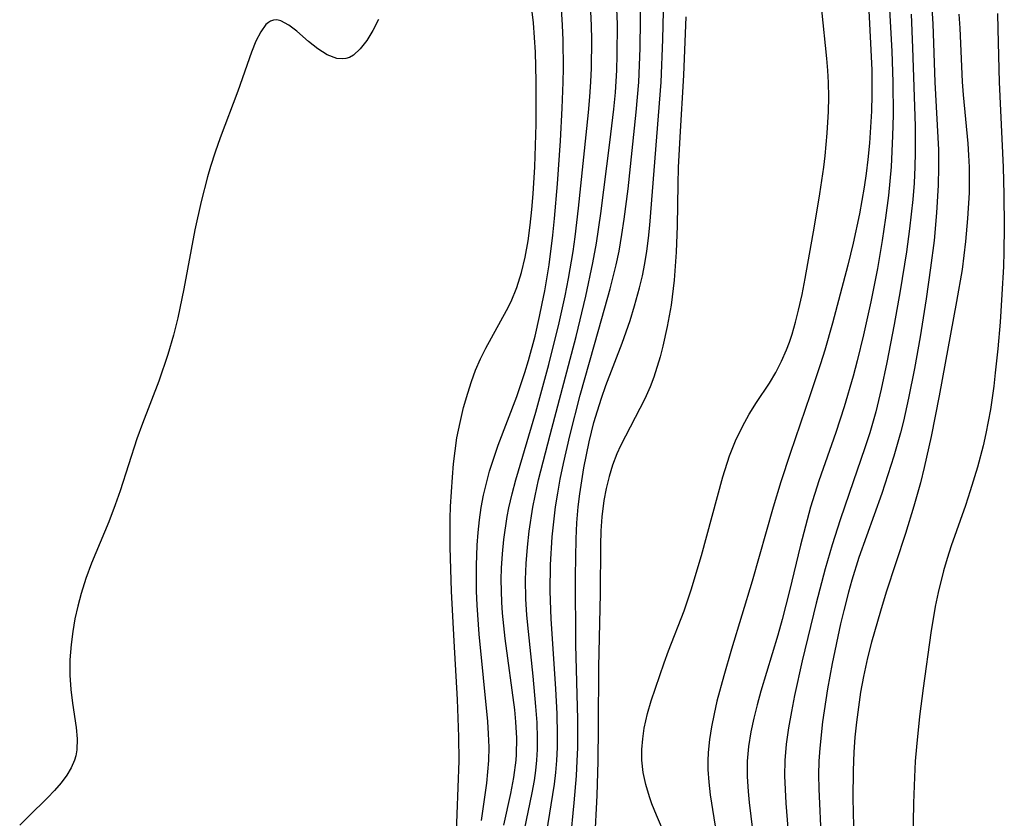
# Model space of a CAD drawing. Header units: metres. Extents: x 1073367 to 1082519, y 1569854 to 1574957.
# Tile 846 of 1056: x 1079619 to 1079735, y 1572457 to 1572551. Entities that reach past the tile are written whole.
import ezdxf

# ---------------------------------------------------------------- set-up
doc = ezdxf.new("R2010")
doc.units = ezdxf.units.M
doc.layers.add('CGG_CurvaNivelLidar_v1', color=253, linetype='Continuous', lineweight=30)

msp = doc.modelspace()

# ---------------------------------------------------------------- linework, layer by layer
at = {"layer": 'CGG_CurvaNivelLidar_v1'}
for p, q in [((1079721.4756, 1572559.1815, 72), (1079722.1184, 1572547.1349, 72)), ((1079679.9144, 1572550.5081, 74), (1079679.5842, 1572553.454, 74)), ((1079683.3424, 1572550.218, 73.5), (1079683.1423, 1572553.5036, 73.5)), ((1079692.5048, 1572550.829, 72), (1079692.4638, 1572553.5021, 72)), ((1079719.3431, 1572553.5163, 71.5), (1079719.7055, 1572546.5156, 71.5)), ((1079726.7649, 1572553.4756, 73), (1079726.9376, 1572550.3784, 73)), ((1079689.8011, 1572550.3226, 72.5), (1079689.7519, 1572552.1265, 72.5)), ((1079686.7399, 1572550.1702, 73), (1079686.6681, 1572551.8477, 73)), ((1079695.1507, 1572548.5441, 71.5), (1079695.2112, 1572551.852, 71.5)), ((1079697.8789, 1572551.1815, 71), (1079697.5956, 1572544.3166, 71)), ((1079714.4789, 1572546.2773, 71), (1079713.8681, 1572552.0136, 71)), ((1079724.3999, 1572551.5057, 72.5), (1079724.5648, 1572547.5655, 72.5)), ((1079730.0176, 1572551.4977, 73.5), (1079730.1216, 1572549.8547, 73.5)), ((1079734.5585, 1572551.6083, 74), (1079734.6291, 1572549.747, 74)), ((1079648.4058, 1572550.2847, 74), (1079647.7845, 1572549.4468, 74)), ((1079648.7144, 1572550.5516, 74), (1079648.4058, 1572550.2847, 74)), ((1079648.9365, 1572550.6865, 74), (1079648.7144, 1572550.5516, 74)), ((1079649.2758, 1572550.8078, 74), (1079648.9365, 1572550.6865, 74)), ((1079649.6895, 1572550.8332, 74), (1079649.2758, 1572550.8078, 74)), ((1079650.1742, 1572550.7237, 74), (1079649.6895, 1572550.8332, 74)), ((1079651.081, 1572550.2364, 74), (1079650.1742, 1572550.7237, 74)), ((1079652.029, 1572549.4968, 74), (1079651.081, 1572550.2364, 74)), ((1079661.6668, 1572550.8954, 74), (1079660.9842, 1572549.597, 74)), ((1079680.1448, 1572547.0498, 74), (1079679.9144, 1572550.5081, 74)), ((1079683.4058, 1572548.4542, 73.5), (1079683.3424, 1572550.218, 73.5)), ((1079686.7758, 1572548.4917, 73), (1079686.7399, 1572550.1702, 73)), ((1079689.7905, 1572546.7138, 72.5), (1079689.8011, 1572550.3226, 72.5)), ((1079692.4738, 1572547.5269, 72), (1079692.5048, 1572550.829, 72)), ((1079726.9376, 1572550.3784, 73), (1079727.1772, 1572543.5112, 73)), ((1079730.1216, 1572549.8547, 73.5), (1079730.4169, 1572543.5278, 73.5)), ((1079647.7845, 1572549.4468, 74), (1079647.2238, 1572548.3408, 74)), ((1079653.4021, 1572548.302, 74), (1079652.029, 1572549.4968, 74)), ((1079660.9842, 1572549.597, 74), (1079660.2716, 1572548.4267, 74)), ((1079734.6291, 1572549.747, 74), (1079734.753, 1572543.5181, 74)), ((1079647.2238, 1572548.3408, 74), (1079646.6974, 1572547.0388, 74)), ((1079654.503, 1572547.4337, 74), (1079653.4021, 1572548.302, 74)), ((1079660.2716, 1572548.4267, 74), (1079659.5178, 1572547.439, 74)), ((1079683.4465, 1572545.1596, 73.5), (1079683.4058, 1572548.4542, 73.5)), ((1079686.7467, 1572545.1347, 73), (1079686.7758, 1572548.4917, 73)), ((1079692.3058, 1572543.5167, 72), (1079692.4738, 1572547.5269, 72)), ((1079694.9402, 1572543.5086, 71.5), (1079695.1507, 1572548.5441, 71.5)), ((1079724.5648, 1572547.5655, 72.5), (1079724.8621, 1572538.3024, 72.5)), ((1079646.6974, 1572547.0388, 74), (1079645.0773, 1572542.454, 74)), ((1079655.6321, 1572546.7269, 74), (1079654.503, 1572547.4337, 74)), ((1079656.7573, 1572546.3028, 74), (1079655.6321, 1572546.7269, 74)), ((1079658.2265, 1572546.4267, 74), (1079657.8311, 1572546.2941, 74)), ((1079658.7083, 1572546.7005, 74), (1079658.2265, 1572546.4267, 74)), ((1079659.5178, 1572547.439, 74), (1079658.7083, 1572546.7005, 74)), ((1079680.2458, 1572543.6028, 74), (1079680.1448, 1572547.0498, 74)), ((1079689.7292, 1572544.9106, 72.5), (1079689.7905, 1572546.7138, 72.5)), ((1079719.7055, 1572546.5156, 71.5), (1079719.7583, 1572544.8974, 71.5)), ((1079722.1184, 1572547.1349, 72), (1079722.2367, 1572543.4957, 72)), ((1079657.4359, 1572546.2412, 74), (1079656.7573, 1572546.3028, 74)), ((1079657.8311, 1572546.2941, 74), (1079657.4359, 1572546.2412, 74)), ((1079683.4256, 1572543.5124, 73.5), (1079683.4465, 1572545.1596, 73.5)), ((1079714.5999, 1572544.8664, 71), (1079714.4789, 1572546.2773, 71)), ((1079686.6824, 1572543.5236, 73), (1079686.7467, 1572545.1347, 73)), ((1079689.5629, 1572542.2979, 72.5), (1079689.7292, 1572544.9106, 72.5)), ((1079697.5956, 1572544.3166, 71), (1079697.143, 1572537.0313, 71)), ((1079714.6816, 1572543.4538, 71), (1079714.5999, 1572544.8664, 71)), ((1079719.7583, 1572544.8974, 71.5), (1079719.7739, 1572542.0076, 71.5)), ((1079680.2206, 1572538.5414, 74), (1079680.2458, 1572543.6028, 74)), ((1079683.311, 1572540.4225, 73.5), (1079683.4256, 1572543.5124, 73.5)), ((1079686.5699, 1572541.7761, 73), (1079686.6824, 1572543.5236, 73)), ((1079692.02, 1572539.9768, 72), (1079692.3058, 1572543.5167, 72)), ((1079693.6388, 1572526.6419, 71.5), (1079694.9402, 1572543.5086, 71.5)), ((1079714.7125, 1572541.7469, 71), (1079714.6816, 1572543.4538, 71)), ((1079722.2367, 1572543.4957, 72), (1079722.2624, 1572539.6377, 72)), ((1079727.1772, 1572543.5112, 73), (1079727.6038, 1572535.5245, 73)), ((1079730.4169, 1572543.5278, 73.5), (1079730.5327, 1572542.0236, 73.5)), ((1079734.753, 1572543.5181, 74), (1079735.2354, 1572533.4908, 74)), ((1079645.0773, 1572542.454, 74), (1079643.0198, 1572536.933, 74)), ((1079686.4089, 1572539.92, 73), (1079686.5699, 1572541.7761, 73)), ((1079689.38, 1572540.3254, 72.5), (1079689.5629, 1572542.2979, 72.5)), ((1079714.674, 1572540.0384, 71), (1079714.7125, 1572541.7469, 71)), ((1079719.7739, 1572542.0076, 71.5), (1079719.7203, 1572540.1007, 71.5)), ((1079730.5327, 1572542.0236, 73.5), (1079731.0741, 1572536.2838, 73.5)), ((1079683.0896, 1572536.568, 73.5), (1079683.311, 1572540.4225, 73.5)), ((1079685.2294, 1572528.6594, 73), (1079686.4089, 1572539.92, 73)), ((1079688.9268, 1572536.3858, 72.5), (1079689.38, 1572540.3254, 72.5)), ((1079691.0575, 1572530.9478, 72), (1079692.02, 1572539.9768, 72)), ((1079714.5115, 1572537.4812, 71), (1079714.674, 1572540.0384, 71)), ((1079719.7203, 1572540.1007, 71.5), (1079719.6207, 1572538.196, 71.5)), ((1079722.2624, 1572539.6377, 72), (1079722.2112, 1572537.1633, 72)), ((1079680.0586, 1572533.5377, 74), (1079680.2206, 1572538.5414, 74)), ((1079719.6207, 1572538.196, 71.5), (1079719.4796, 1572536.2942, 71.5)), ((1079724.8621, 1572538.3024, 72.5), (1079724.8887, 1572535.2177, 72.5)), ((1079714.2612, 1572534.8273, 71), (1079714.5115, 1572537.4812, 71)), ((1079722.2112, 1572537.1633, 72), (1079722.0408, 1572533.513, 72)), ((1079643.0198, 1572536.933, 74), (1079642.4238, 1572535.2585, 74)), ((1079682.7337, 1572531.5017, 73.5), (1079683.0896, 1572536.568, 73.5)), ((1079687.8574, 1572528.0394, 72.5), (1079688.9268, 1572536.3858, 72.5)), ((1079697.143, 1572537.0313, 71), (1079696.9616, 1572533.4624, 71)), ((1079719.4796, 1572536.2942, 71.5), (1079719.2981, 1572534.3965, 71.5)), ((1079731.0741, 1572536.2838, 73.5), (1079731.1683, 1572534.8812, 73.5)), ((1079642.4238, 1572535.2585, 74), (1079641.8742, 1572533.5645, 74)), ((1079714.1048, 1572533.5014, 71), (1079714.2612, 1572534.8273, 71)), ((1079724.8887, 1572535.2177, 72.5), (1079724.8482, 1572533.5058, 72.5)), ((1079727.6038, 1572535.5245, 73), (1079727.6395, 1572533.4898, 73)), ((1079731.1683, 1572534.8812, 73.5), (1079731.2279, 1572533.4767, 73.5)), ((1079641.8742, 1572533.5645, 74), (1079641.5178, 1572532.3277, 74)), ((1079719.2981, 1572534.3965, 71.5), (1079719.1002, 1572532.7285, 71.5)), ((1079679.8738, 1572530.3385, 74), (1079680.0586, 1572533.5377, 74)), ((1079696.9616, 1572533.4624, 71), (1079696.9062, 1572531.4989, 71)), ((1079713.6448, 1572530.3401, 71), (1079714.1048, 1572533.5014, 71)), ((1079719.1002, 1572532.7285, 71.5), (1079718.8727, 1572531.1454, 71.5)), ((1079722.0408, 1572533.513, 72), (1079721.7307, 1572530.1556, 72)), ((1079724.8482, 1572533.5058, 72.5), (1079724.7467, 1572531.5908, 72.5)), ((1079727.6395, 1572533.4898, 73), (1079727.5965, 1572531.3693, 73)), ((1079731.2279, 1572533.4767, 73.5), (1079731.247, 1572531.9592, 73.5)), ((1079735.2354, 1572533.4908, 74), (1079735.329, 1572530.2616, 74)), ((1079641.5178, 1572532.3277, 74), (1079640.7732, 1572529.424, 74)), ((1079682.4014, 1572527.4282, 73.5), (1079682.7337, 1572531.5017, 73.5)), ((1079696.9062, 1572531.4989, 71), (1079696.8468, 1572526.5547, 71)), ((1079724.7467, 1572531.5908, 72.5), (1079724.5958, 1572529.6779, 72.5)), ((1079727.5965, 1572531.3693, 73), (1079727.4025, 1572528.1076, 73)), ((1079731.247, 1572531.9592, 73.5), (1079731.2203, 1572530.4411, 73.5)), ((1079679.7288, 1572528.4773, 74), (1079679.8738, 1572530.3385, 74)), ((1079690.6037, 1572527.3408, 72), (1079691.0575, 1572530.9478, 72)), ((1079713.0077, 1572526.5255, 71), (1079713.6448, 1572530.3401, 71)), ((1079718.8727, 1572531.1454, 71.5), (1079718.3116, 1572527.9953, 71.5)), ((1079721.7307, 1572530.1556, 72), (1079721.3925, 1572527.5046, 72)), ((1079731.2203, 1572530.4411, 73.5), (1079731.0476, 1572527.4184, 73.5)), ((1079735.329, 1572530.2616, 74), (1079735.3723, 1572526.4571, 74)), ((1079640.7732, 1572529.424, 74), (1079640.0203, 1572526.0901, 74)), ((1079724.5958, 1572529.6779, 72.5), (1079724.2222, 1572526.1978, 72.5)), ((1079679.5421, 1572526.6336, 74), (1079679.7288, 1572528.4773, 74)), ((1079684.8157, 1572525.2588, 73), (1079685.2294, 1572528.6594, 73)), ((1079687.3367, 1572524.5318, 72.5), (1079687.8574, 1572528.0394, 72.5)), ((1079718.3116, 1572527.9953, 71.5), (1079717.5508, 1572524.5408, 71.5)), ((1079727.4025, 1572528.1076, 73), (1079727.0925, 1572524.8486, 73)), ((1079679.2974, 1572524.8136, 74), (1079679.5421, 1572526.6336, 74)), ((1079682.2062, 1572525.4746, 73.5), (1079682.4014, 1572527.4282, 73.5)), ((1079690.3359, 1572525.5464, 72), (1079690.6037, 1572527.3408, 72)), ((1079693.4757, 1572525.1035, 71.5), (1079693.6388, 1572526.6419, 71.5)), ((1079721.3925, 1572527.5046, 72), (1079720.9928, 1572524.844, 72)), ((1079731.0476, 1572527.4184, 73.5), (1079730.7996, 1572524.7152, 73.5)), ((1079640.0203, 1572526.0901, 74), (1079638.7151, 1572519.1353, 74)), ((1079681.7529, 1572521.9921, 73.5), (1079682.2062, 1572525.4746, 73.5)), ((1079689.9972, 1572523.5969, 72), (1079690.3359, 1572525.5464, 72)), ((1079696.8468, 1572526.5547, 71), (1079696.7391, 1572523.486, 71)), ((1079711.9003, 1572520.3511, 71), (1079713.0077, 1572526.5255, 71)), ((1079724.2222, 1572526.1978, 72.5), (1079723.858, 1572523.5041, 72.5)), ((1079735.3723, 1572526.4571, 74), (1079735.3214, 1572523.4969, 74)), ((1079678.9397, 1572522.8626, 74), (1079679.2974, 1572524.8136, 74)), ((1079684.571, 1572523.5383, 73), (1079684.8157, 1572525.2588, 73)), ((1079686.9212, 1572522.1976, 72.5), (1079687.3367, 1572524.5318, 72.5)), ((1079693.2721, 1572523.5726, 71.5), (1079693.4757, 1572525.1035, 71.5)), ((1079717.5508, 1572524.5408, 71.5), (1079716.9281, 1572521.953, 71.5)), ((1079720.9928, 1572524.844, 72), (1079720.4218, 1572521.5509, 72)), ((1079727.0925, 1572524.8486, 73), (1079726.6945, 1572521.629, 73)), ((1079730.7996, 1572524.7152, 73.5), (1079730.3924, 1572521.4424, 73.5)), ((1079684.0307, 1572520.3797, 73), (1079684.571, 1572523.5383, 73)), ((1079689.6574, 1572521.9707, 72), (1079689.9972, 1572523.5969, 72)), ((1079693.0302, 1572522.1203, 71.5), (1079693.2721, 1572523.5726, 71.5)), ((1079696.7391, 1572523.486, 71), (1079696.4781, 1572520.1748, 71)), ((1079723.858, 1572523.5041, 72.5), (1079723.1196, 1572518.9169, 72.5)), ((1079735.3214, 1572523.4969, 74), (1079735.2579, 1572521.776, 74)), ((1079678.5004, 1572521.0596, 74), (1079678.9397, 1572522.8626, 74)), ((1079681.2409, 1572518.9275, 73.5), (1079681.7529, 1572521.9921, 73.5)), ((1079686.0913, 1572518.2996, 72.5), (1079686.9212, 1572522.1976, 72.5)), ((1079688.9532, 1572519.1645, 72), (1079689.6574, 1572521.9707, 72)), ((1079692.7417, 1572520.678, 71.5), (1079693.0302, 1572522.1203, 71.5)), ((1079677.951, 1572519.315, 74), (1079678.5004, 1572521.0596, 74)), ((1079716.9281, 1572521.953, 71.5), (1079715.127, 1572515.0843, 71.5)), ((1079720.4218, 1572521.5509, 72), (1079719.6357, 1572517.6322, 72)), ((1079726.6945, 1572521.629, 73), (1079726.1713, 1572517.9726, 73)), ((1079730.3924, 1572521.4424, 73.5), (1079729.7596, 1572517.6347, 73.5)), ((1079735.2579, 1572521.776, 74), (1079735.0949, 1572518.4863, 74)), ((1079683.6292, 1572518.3313, 73), (1079684.0307, 1572520.3797, 73)), ((1079692.4069, 1572519.2469, 71.5), (1079692.7417, 1572520.678, 71.5)), ((1079696.4781, 1572520.1748, 71), (1079696.1232, 1572517.2317, 71)), ((1079711.5448, 1572518.4808, 71), (1079711.9003, 1572520.3511, 71)), ((1079638.7151, 1572519.1353, 74), (1079638.0079, 1572515.7234, 74)), ((1079677.2696, 1572517.6465, 74), (1079677.951, 1572519.315, 74)), ((1079680.9519, 1572517.3983, 73.5), (1079681.2409, 1572518.9275, 73.5)), ((1079687.6263, 1572514.3773, 72), (1079688.9532, 1572519.1645, 72)), ((1079691.8256, 1572517.132, 71.5), (1079692.4069, 1572519.2469, 71.5)), ((1079711.1502, 1572516.6321, 71), (1079711.5448, 1572518.4808, 71)), ((1079723.1196, 1572518.9169, 72.5), (1079722.3981, 1572514.9329, 72.5)), ((1079735.0949, 1572518.4863, 74), (1079734.8707, 1572515.2021, 74)), ((1079676.7449, 1572516.6004, 74), (1079677.2696, 1572517.6465, 74)), ((1079680.638, 1572515.8753, 73.5), (1079680.9519, 1572517.3983, 73.5)), ((1079682.9402, 1572515.1279, 73), (1079683.6292, 1572518.3313, 73)), ((1079684.9442, 1572513.5288, 72.5), (1079686.0913, 1572518.2996, 72.5)), ((1079719.6357, 1572517.6322, 72), (1079718.7695, 1572513.7302, 72)), ((1079726.1713, 1572517.9726, 73), (1079725.4464, 1572513.4877, 73)), ((1079729.7596, 1572517.6347, 73.5), (1079727.6936, 1572506.5384, 73.5)), ((1079674.3222, 1572512.1567, 74), (1079676.7449, 1572516.6004, 74)), ((1079691.2895, 1572515.3979, 71.5), (1079691.8256, 1572517.132, 71.5)), ((1079696.1232, 1572517.2317, 71), (1079695.6815, 1572514.6953, 71)), ((1079710.7913, 1572515.2056, 71), (1079711.1502, 1572516.6321, 71)), ((1079638.0079, 1572515.7234, 74), (1079637.5172, 1572513.7048, 74)), ((1079680.1056, 1572513.5797, 73.5), (1079680.638, 1572515.8753, 73.5)), ((1079681.7356, 1572510.2237, 73), (1079682.9402, 1572515.1279, 73)), ((1079690.3637, 1572512.7258, 71.5), (1079691.2895, 1572515.3979, 71.5)), ((1079710.3753, 1572513.8047, 71), (1079710.7913, 1572515.2056, 71)), ((1079715.127, 1572515.0843, 71.5), (1079714.2311, 1572511.9214, 71.5)), ((1079734.8707, 1572515.2021, 74), (1079734.5943, 1572512.0683, 74)), ((1079685.4228, 1572506.6255, 72), (1079687.6263, 1572514.3773, 72)), ((1079695.6815, 1572514.6953, 71), (1079695.1484, 1572512.37, 71)), ((1079722.3981, 1572514.9329, 72.5), (1079721.5355, 1572510.479, 72.5)), ((1079637.5172, 1572513.7048, 74), (1079636.8516, 1572511.4202, 74)), ((1079679.3255, 1572510.6948, 73.5), (1079680.1056, 1572513.5797, 73.5)), ((1079681.8654, 1572501.9544, 72.5), (1079684.9442, 1572513.5288, 72.5)), ((1079688.421, 1572507.7357, 71.5), (1079690.3637, 1572512.7258, 71.5)), ((1079709.7063, 1572511.9652, 71), (1079710.0568, 1572512.8769, 71)), ((1079710.0568, 1572512.8769, 71), (1079710.3753, 1572513.8047, 71)), ((1079718.7695, 1572513.7302, 72), (1079718.0265, 1572510.6474, 72)), ((1079725.4464, 1572513.4877, 73), (1079724.783, 1572509.7425, 73)), ((1079673.6784, 1572510.8785, 74), (1079674.3222, 1572512.1567, 74)), ((1079695.1484, 1572512.37, 71), (1079694.8196, 1572511.1328, 71)), ((1079709.1106, 1572510.6116, 71), (1079709.7063, 1572511.9652, 71)), ((1079714.2311, 1572511.9214, 71.5), (1079713.732, 1572510.2963, 71.5)), ((1079734.5943, 1572512.0683, 74), (1079734.3059, 1572509.2346, 74)), ((1079636.8516, 1572511.4202, 74), (1079635.7741, 1572508.2687, 74)), ((1079673.0973, 1572509.5702, 74), (1079673.6784, 1572510.8785, 74)), ((1079678.8949, 1572509.2715, 73.5), (1079679.3255, 1572510.6948, 73.5)), ((1079694.8196, 1572511.1328, 71), (1079694.0892, 1572508.7352, 71)), ((1079708.4447, 1572509.3029, 71), (1079709.1106, 1572510.6116, 71)), ((1079718.0265, 1572510.6474, 72), (1079717.5579, 1572508.8415, 72)), ((1079721.5355, 1572510.479, 72.5), (1079720.8566, 1572507.304, 72.5)), ((1079672.6008, 1572508.2258, 74), (1079673.0973, 1572509.5702, 74)), ((1079677.9407, 1572506.4655, 73.5), (1079678.8949, 1572509.2715, 73.5)), ((1079680.206, 1572504.6054, 73), (1079681.7356, 1572510.2237, 73)), ((1079707.712, 1572508.0441, 71), (1079708.4447, 1572509.3029, 71)), ((1079713.732, 1572510.2963, 71.5), (1079712.5217, 1572506.6434, 71.5)), ((1079724.783, 1572509.7425, 73), (1079724.0971, 1572506.2484, 73)), ((1079734.3059, 1572509.2346, 74), (1079734.1258, 1572507.6731, 74)), ((1079635.7741, 1572508.2687, 74), (1079633.858, 1572503.2828, 74)), ((1079672.1664, 1572506.849, 74), (1079672.6008, 1572508.2258, 74)), ((1079694.0892, 1572508.7352, 71), (1079693.6654, 1572507.5826, 71)), ((1079706.1916, 1572505.7407, 71), (1079707.712, 1572508.0441, 71)), ((1079717.5579, 1572508.8415, 72), (1079716.5287, 1572505.2576, 72)), ((1079687.9112, 1572506.2581, 71.5), (1079688.421, 1572507.7357, 71.5)), ((1079693.6654, 1572507.5826, 71), (1079693.0476, 1572506.1857, 71)), ((1079720.8566, 1572507.304, 72.5), (1079720.2208, 1572504.6648, 72.5)), ((1079734.1258, 1572507.6731, 74), (1079733.7299, 1572504.9244, 74)), ((1079671.6883, 1572505.1419, 74), (1079672.1664, 1572506.849, 74)), ((1079675.7747, 1572500.7134, 73.5), (1079677.9407, 1572506.4655, 73.5)), ((1079684.1866, 1572501.838, 72), (1079685.4228, 1572506.6255, 72)), ((1079687.4406, 1572504.764, 71.5), (1079687.9112, 1572506.2581, 71.5)), ((1079693.0476, 1572506.1857, 71), (1079690.1794, 1572500.6443, 71)), ((1079705.3228, 1572504.3571, 71), (1079706.1916, 1572505.7407, 71)), ((1079712.5217, 1572506.6434, 71.5), (1079710.1453, 1572499.7469, 71.5)), ((1079724.0971, 1572506.2484, 73), (1079723.4931, 1572503.5668, 73)), ((1079727.6936, 1572506.5384, 73.5), (1079726.7411, 1572501.7301, 73.5)), ((1079671.266, 1572503.406, 74), (1079671.6883, 1572505.1419, 74)), ((1079677.844, 1572496.6522, 73), (1079680.206, 1572504.6054, 73)), ((1079687.044, 1572503.3746, 71.5), (1079687.4406, 1572504.764, 71.5)), ((1079716.5287, 1572505.2576, 72), (1079715.5268, 1572502.2182, 72)), ((1079720.2208, 1572504.6648, 72.5), (1079719.5308, 1572502.1895, 72.5)), ((1079733.7299, 1572504.9244, 74), (1079733.2002, 1572502.0959, 74)), ((1079670.9025, 1572501.5796, 74), (1079671.266, 1572503.406, 74)), ((1079704.5176, 1572502.9211, 71), (1079705.3228, 1572504.3571, 71)), ((1079723.4931, 1572503.5668, 73), (1079723.1429, 1572502.1787, 73)), ((1079633.858, 1572503.2828, 74), (1079633.2026, 1572501.4495, 74)), ((1079686.4848, 1572501.1293, 71.5), (1079687.044, 1572503.3746, 71.5)), ((1079703.7113, 1572501.2345, 71), (1079704.5176, 1572502.9211, 71)), ((1079633.2026, 1572501.4495, 74), (1079631.2392, 1572495.3503, 74)), ((1079670.6745, 1572500.0557, 74), (1079670.9025, 1572501.5796, 74)), ((1079680.5258, 1572496.6364, 72.5), (1079681.8654, 1572501.9544, 72.5)), ((1079683.4466, 1572498.5683, 72), (1079684.1866, 1572501.838, 72)), ((1079685.8603, 1572498.0392, 71.5), (1079686.4848, 1572501.1293, 71.5)), ((1079703.0177, 1572499.485, 71), (1079703.7113, 1572501.2345, 71)), ((1079715.5268, 1572502.2182, 72), (1079713.5452, 1572496.5094, 72)), ((1079719.5308, 1572502.1895, 72.5), (1079718.9626, 1572500.397, 72.5)), ((1079723.1429, 1572502.1787, 73), (1079722.3651, 1572499.4239, 73)), ((1079726.7411, 1572501.7301, 73.5), (1079725.9323, 1572498.0849, 73.5)), ((1079733.2002, 1572502.0959, 74), (1079732.8744, 1572500.6428, 74)), ((1079670.5007, 1572498.5172, 74), (1079670.6745, 1572500.0557, 74)), ((1079675.2387, 1572499.1847, 73.5), (1079675.7747, 1572500.7134, 73.5)), ((1079690.1794, 1572500.6443, 71), (1079689.7362, 1572499.6827, 71)), ((1079718.9626, 1572500.397, 72.5), (1079717.0833, 1572495.038, 72.5)), ((1079732.8744, 1572500.6428, 74), (1079732.2158, 1572498.1355, 74)), ((1079674.7482, 1572497.6433, 73.5), (1079675.2387, 1572499.1847, 73.5)), ((1079689.7362, 1572499.6827, 71), (1079689.2323, 1572498.3709, 71)), ((1079702.2244, 1572496.9909, 71), (1079703.0177, 1572499.485, 71)), ((1079710.1453, 1572499.7469, 71.5), (1079709.0645, 1572496.388, 71.5)), ((1079722.3651, 1572499.4239, 73), (1079720.9283, 1572495.0391, 73)), ((1079670.3663, 1572496.9678, 74), (1079670.5007, 1572498.5172, 74)), ((1079674.3636, 1572496.2369, 73.5), (1079674.7482, 1572497.6433, 73.5)), ((1079683.0694, 1572496.7188, 72), (1079683.4466, 1572498.5683, 72)), ((1079685.3744, 1572494.974, 71.5), (1079685.8603, 1572498.0392, 71.5)), ((1079689.2323, 1572498.3709, 71), (1079688.8165, 1572497.0151, 71)), ((1079725.9323, 1572498.0849, 73.5), (1079725.4841, 1572496.2738, 73.5)), ((1079732.2158, 1572498.1355, 74), (1079731.3684, 1572495.346, 74)), ((1079670.1584, 1572493.5081, 74), (1079670.3663, 1572496.9678, 74)), ((1079677.393, 1572495.0007, 73), (1079677.844, 1572496.6522, 73)), ((1079680.1075, 1572494.7384, 72.5), (1079680.5258, 1572496.6364, 72.5)), ((1079682.7708, 1572495.0826, 72), (1079683.0694, 1572496.7188, 72)), ((1079688.8165, 1572497.0151, 71), (1079688.4789, 1572495.624, 71)), ((1079699.7041, 1572487.7203, 71), (1079702.2244, 1572496.9909, 71)), ((1079713.5452, 1572496.5094, 72), (1079712.5643, 1572493.3978, 72)), ((1079631.2392, 1572495.3503, 74), (1079630.6597, 1572493.677, 74)), ((1079674.0365, 1572494.8156, 73.5), (1079674.3636, 1572496.2369, 73.5)), ((1079688.4789, 1572495.624, 71), (1079688.2131, 1572494.2044, 71)), ((1079709.0645, 1572496.388, 71.5), (1079708.1522, 1572493.4224, 71.5)), ((1079725.4841, 1572496.2738, 73.5), (1079724.7293, 1572493.5521, 73.5)), ((1079731.3684, 1572495.346, 74), (1079730.8068, 1572493.6283, 74)), ((1079673.7674, 1572493.3812, 73.5), (1079674.0365, 1572494.8156, 73.5)), ((1079677.0158, 1572493.3463, 73), (1079677.393, 1572495.0007, 73)), ((1079679.8546, 1572493.4214, 72.5), (1079680.1075, 1572494.7384, 72.5)), ((1079682.5154, 1572493.441, 72), (1079682.7708, 1572495.0826, 72)), ((1079685.19, 1572493.4593, 71.5), (1079685.3744, 1572494.974, 71.5)), ((1079688.2131, 1572494.2044, 71), (1079687.9671, 1572492.2665, 71)), ((1079717.0833, 1572495.038, 72.5), (1079716.0336, 1572491.9359, 72.5)), ((1079720.9283, 1572495.0391, 73), (1079718.2528, 1572487.4931, 73)), ((1079630.6597, 1572493.677, 74), (1079629.8975, 1572491.686, 74)), ((1079670.1139, 1572492.0913, 74), (1079670.1584, 1572493.5081, 74)), ((1079673.5535, 1572491.9083, 73.5), (1079673.7674, 1572493.3812, 73.5)), ((1079676.8206, 1572492.3155, 73), (1079677.0158, 1572493.3463, 73)), ((1079679.423, 1572490.5899, 72.5), (1079679.8546, 1572493.4214, 72.5)), ((1079682.3, 1572491.6858, 72), (1079682.5154, 1572493.441, 72)), ((1079685.0277, 1572491.5806, 71.5), (1079685.19, 1572493.4593, 71.5)), ((1079708.1522, 1572493.4224, 71.5), (1079705.6832, 1572484.6884, 71.5)), ((1079712.5643, 1572493.3978, 72), (1079712.1474, 1572491.939, 72)), ((1079724.7293, 1572493.5521, 73.5), (1079723.7269, 1572490.2954, 73.5)), ((1079730.8068, 1572493.6283, 74), (1079729.1097, 1572488.8503, 74)), ((1079670.1092, 1572488.7002, 74), (1079670.1139, 1572492.0913, 74)), ((1079673.3937, 1572490.4257, 73.5), (1079673.5535, 1572491.9083, 73.5)), ((1079676.4269, 1572489.6082, 73), (1079676.8206, 1572492.3155, 73)), ((1079687.9671, 1572492.2665, 71), (1079687.8506, 1572490.6098, 71)), ((1079712.1474, 1572491.939, 72), (1079711.3814, 1572488.9529, 72)), ((1079716.0336, 1572491.9359, 72.5), (1079715.0978, 1572488.9711, 72.5)), ((1079629.8975, 1572491.686, 74), (1079627.877, 1572486.8281, 74)), ((1079682.1326, 1572489.9251, 72), (1079682.3, 1572491.6858, 72)), ((1079684.9292, 1572489.6948, 71.5), (1079685.0277, 1572491.5806, 71.5)), ((1079673.2814, 1572488.9359, 73.5), (1079673.3937, 1572490.4257, 73.5)), ((1079676.2605, 1572487.9288, 73), (1079676.4269, 1572489.6082, 73)), ((1079679.2103, 1572488.6906, 72.5), (1079679.423, 1572490.5899, 72.5)), ((1079681.9264, 1572486.6363, 72), (1079682.1326, 1572489.9251, 72)), ((1079684.8579, 1572485.2866, 71.5), (1079684.9292, 1572489.6948, 71.5)), ((1079687.8506, 1572490.6098, 71), (1079687.7926, 1572488.9364, 71)), ((1079723.7269, 1572490.2954, 73.5), (1079721.4517, 1572483.4098, 73.5)), ((1079670.2596, 1572483.5275, 74), (1079670.1092, 1572488.7002, 74)), ((1079673.1869, 1572486.5469, 73.5), (1079673.2814, 1572488.9359, 73.5)), ((1079679.0618, 1572486.7875, 72.5), (1079679.2103, 1572488.6906, 72.5)), ((1079687.7926, 1572488.9364, 71), (1079687.7537, 1572483.211, 71)), ((1079711.3814, 1572488.9529, 72), (1079710.0907, 1572483.5445, 72)), ((1079715.0978, 1572488.9711, 72.5), (1079714.2786, 1572486.1549, 72.5)), ((1079729.1097, 1572488.8503, 74), (1079728.6345, 1572487.3819, 74)), ((1079676.1563, 1572486.2437, 73), (1079676.2605, 1572487.9288, 73)), ((1079698.508, 1572483.6883, 71), (1079699.7041, 1572487.7203, 71)), ((1079718.2528, 1572487.4931, 73), (1079717.4058, 1572484.8153, 73)), ((1079728.6345, 1572487.3819, 74), (1079728.2035, 1572485.8962, 74)), ((1079627.877, 1572486.8281, 74), (1079627.2074, 1572485.0253, 74)), ((1079673.1994, 1572483.5141, 73.5), (1079673.1869, 1572486.5469, 73.5)), ((1079676.1218, 1572484.8749, 73), (1079676.1563, 1572486.2437, 73)), ((1079678.9867, 1572484.8823, 72.5), (1079679.0618, 1572486.7875, 72.5)), ((1079681.883, 1572483.5051, 72), (1079681.9264, 1572486.6363, 72)), ((1079714.2786, 1572486.1549, 72.5), (1079713.2157, 1572482.0973, 72.5)), ((1079627.2074, 1572485.0253, 74), (1079626.6332, 1572483.2336, 74)), ((1079676.1334, 1572483.5048, 73), (1079676.1218, 1572484.8749, 73)), ((1079679.0139, 1572482.615, 72.5), (1079678.9867, 1572484.8823, 72.5)), ((1079684.9206, 1572477.2022, 71.5), (1079684.8579, 1572485.2866, 71.5)), ((1079728.2035, 1572485.8962, 74), (1079727.5672, 1572483.3603, 74)), ((1079697.6504, 1572481.181, 71), (1079698.508, 1572483.6883, 71)), ((1079705.6832, 1572484.6884, 71.5), (1079703.2326, 1572476.6734, 71.5)), ((1079717.4058, 1572484.8153, 73), (1079717.0097, 1572483.4149, 73)), ((1079626.6332, 1572483.2336, 74), (1079626.2389, 1572481.7544, 74)), ((1079670.5604, 1572477.6342, 74), (1079670.2596, 1572483.5275, 74)), ((1079673.2691, 1572481.866, 73.5), (1079673.1994, 1572483.5141, 73.5)), ((1079676.1863, 1572482.2169, 73), (1079676.1334, 1572483.5048, 73)), ((1079679.1334, 1572480.6889, 72.5), (1079679.0139, 1572482.615, 72.5)), ((1079681.9916, 1572480.2442, 72), (1079681.883, 1572483.5051, 72)), ((1079687.7537, 1572483.211, 71), (1079687.5624, 1572474.6142, 71)), ((1079710.0907, 1572483.5445, 72), (1079709.2043, 1572480.1749, 72)), ((1079717.0097, 1572483.4149, 73), (1079716.4562, 1572481.2558, 73)), ((1079721.4517, 1572483.4098, 73.5), (1079720.7736, 1572481.1657, 73.5)), ((1079727.5672, 1572483.3603, 74), (1079727.2251, 1572481.7121, 74)), ((1079626.2389, 1572481.7544, 74), (1079625.91, 1572480.2654, 74)), ((1079673.5174, 1572478.4684, 73.5), (1079673.2691, 1572481.866, 73.5)), ((1079676.2759, 1572480.9296, 73), (1079676.1863, 1572482.2169, 73)), ((1079713.2157, 1572482.0973, 72.5), (1079711.5637, 1572475.2933, 72.5)), ((1079727.2251, 1572481.7121, 74), (1079726.7126, 1572478.6158, 74)), ((1079625.91, 1572480.2654, 74), (1079625.6421, 1572478.7547, 74)), ((1079676.5942, 1572477.9362, 73), (1079676.2759, 1572480.9296, 73)), ((1079679.3104, 1572478.763, 72.5), (1079679.1334, 1572480.6889, 72.5)), ((1079682.5341, 1572472.0202, 72), (1079681.9916, 1572480.2442, 72)), ((1079695.8015, 1572476.4992, 71), (1079697.6504, 1572481.181, 71)), ((1079716.4562, 1572481.2558, 73), (1079716.0861, 1572479.6696, 73)), ((1079720.7736, 1572481.1657, 73.5), (1079719.7389, 1572477.4919, 73.5)), ((1079709.2043, 1572480.1749, 72), (1079708.6842, 1572478.3432, 72)), ((1079716.0861, 1572479.6696, 73), (1079715.106, 1572474.9915, 73)), ((1079625.6421, 1572478.7547, 74), (1079625.4448, 1572477.2442, 74)), ((1079674.538, 1572468.1486, 73.5), (1079673.5174, 1572478.4684, 73.5)), ((1079677.7039, 1572469.5379, 73), (1079676.5942, 1572477.9362, 73)), ((1079679.8814, 1572473.4942, 72.5), (1079679.3104, 1572478.763, 72.5)), ((1079708.6842, 1572478.3432, 72), (1079706.6997, 1572471.7128, 72)), ((1079726.7126, 1572478.6158, 74), (1079725.8123, 1572472.0817, 74)), ((1079625.4448, 1572477.2442, 74), (1079625.3117, 1572475.4112, 74)), ((1079670.98, 1572470.7549, 74), (1079670.5604, 1572477.6342, 74)), ((1079685.1376, 1572468.4513, 71.5), (1079684.9206, 1572477.2022, 71.5)), ((1079719.7389, 1572477.4919, 73.5), (1079719.2695, 1572475.6443, 73.5)), ((1079695.2902, 1572475.0565, 71), (1079695.8015, 1572476.4992, 71)), ((1079703.2326, 1572476.6734, 71.5), (1079702.3226, 1572473.5291, 71.5)), ((1079719.2695, 1572475.6443, 73.5), (1079718.787, 1572473.4723, 73.5)), ((1079625.3117, 1572475.4112, 74), (1079625.3094, 1572473.5981, 74)), ((1079687.5624, 1572474.6142, 71), (1079687.5515, 1572467.5244, 71)), ((1079693.7826, 1572470.6029, 71), (1079695.2902, 1572475.0565, 71)), ((1079711.5637, 1572475.2933, 72.5), (1079710.6724, 1572471.2381, 72.5)), ((1079715.106, 1572474.9915, 73), (1079714.553, 1572472.0061, 73)), ((1079625.3094, 1572473.5981, 74), (1079625.4313, 1572471.9378, 74)), ((1079680.2127, 1572469.9402, 72.5), (1079679.8814, 1572473.4942, 72.5)), ((1079702.3226, 1572473.5291, 71.5), (1079701.5319, 1572470.5578, 71.5)), ((1079718.787, 1572473.4723, 73.5), (1079718.4446, 1572471.5992, 73.5)), ((1079625.4313, 1572471.9378, 74), (1079625.6391, 1572470.3181, 74)), ((1079682.6922, 1572469.0567, 72), (1079682.5341, 1572472.0202, 72)), ((1079706.6997, 1572471.7128, 72), (1079706.2632, 1572470.1263, 72)), ((1079710.6724, 1572471.2381, 72.5), (1079710.2873, 1572469.3183, 72.5)), ((1079714.553, 1572472.0061, 73), (1079713.9584, 1572468.1098, 73)), ((1079718.4446, 1572471.5992, 73.5), (1079718.1789, 1572469.8456, 73.5)), ((1079725.8123, 1572472.0817, 74), (1079725.3984, 1572468.7402, 74)), ((1079625.6391, 1572470.3181, 74), (1079626.0681, 1572467.4619, 74)), ((1079671.1336, 1572466.3646, 74), (1079670.98, 1572470.7549, 74)), ((1079680.3361, 1572468.0518, 72.5), (1079680.2127, 1572469.9402, 72.5)), ((1079693.345, 1572469.0923, 71), (1079693.7826, 1572470.6029, 71)), ((1079701.5319, 1572470.5578, 71.5), (1079701.1795, 1572469.0491, 71.5)), ((1079706.2632, 1572470.1263, 72), (1079705.8679, 1572468.5389, 72)), ((1079718.1789, 1572469.8456, 73.5), (1079717.9584, 1572468.0854, 73.5)), ((1079677.8391, 1572468.1033, 73), (1079677.7039, 1572469.5379, 73)), ((1079682.7529, 1572466.5988, 72), (1079682.6922, 1572469.0567, 72)), ((1079692.9705, 1572467.3867, 71), (1079693.345, 1572469.0923, 71)), ((1079701.1795, 1572469.0491, 71.5), (1079700.8773, 1572467.5402, 71.5)), ((1079710.2873, 1572469.3183, 72.5), (1079709.947, 1572467.3994, 72.5)), ((1079725.3984, 1572468.7402, 74), (1079725.0236, 1572465.1553, 74)), ((1079626.0681, 1572467.4619, 74), (1079626.1785, 1572466.1044, 74)), ((1079674.6323, 1572466.6898, 73.5), (1079674.538, 1572468.1486, 73.5)), ((1079677.9372, 1572466.1773, 73), (1079677.8391, 1572468.1033, 73)), ((1079680.3911, 1572466.169, 72.5), (1079680.3361, 1572468.0518, 72.5)), ((1079685.1286, 1572465.0615, 71.5), (1079685.1376, 1572468.4513, 71.5)), ((1079687.5515, 1572467.5244, 71), (1079687.5047, 1572463.4728, 71)), ((1079700.8773, 1572467.5402, 71.5), (1079700.6411, 1572466.031, 71.5)), ((1079705.8679, 1572468.5389, 72), (1079705.5311, 1572466.9494, 72)), ((1079713.9584, 1572468.1098, 73), (1079713.6268, 1572465.0254, 73)), ((1079717.9584, 1572468.0854, 73.5), (1079717.7807, 1572466.3203, 73.5)), ((1079671.145, 1572463.5142, 74), (1079671.1336, 1572466.3646, 74)), ((1079674.6777, 1572465.1162, 73.5), (1079674.6323, 1572466.6898, 73.5)), ((1079682.7374, 1572465.0754, 72), (1079682.7529, 1572466.5988, 72)), ((1079692.781, 1572466.1255, 71), (1079692.9705, 1572467.3867, 71)), ((1079705.5311, 1572466.9494, 72), (1079705.2546, 1572465.2091, 72)), ((1079709.947, 1572467.3994, 72.5), (1079709.6794, 1572465.4791, 72.5)), ((1079717.7807, 1572466.3203, 73.5), (1079717.6469, 1572464.5516, 73.5)), ((1079626.1785, 1572466.1044, 74), (1079626.1265, 1572464.7998, 74)), ((1079677.9089, 1572464.262, 73), (1079677.9372, 1572466.1773, 73)), ((1079680.3744, 1572464.8739, 72.5), (1079680.3911, 1572466.169, 72.5)), ((1079692.6797, 1572464.8648, 71), (1079692.781, 1572466.1255, 71)), ((1079700.6411, 1572466.031, 71.5), (1079700.4906, 1572464.5212, 71.5)), ((1079705.2546, 1572465.2091, 72), (1079705.1042, 1572463.4637, 72)), ((1079709.6794, 1572465.4791, 72.5), (1079709.5187, 1572463.5551, 72.5)), ((1079725.0236, 1572465.1553, 74), (1079724.8873, 1572463.4823, 74)), ((1079626.0025, 1572464.1152, 74), (1079625.8491, 1572463.5932, 74)), ((1079626.1265, 1572464.7998, 74), (1079626.0025, 1572464.1152, 74)), ((1079674.6472, 1572463.5472, 73.5), (1079674.6777, 1572465.1162, 73.5)), ((1079677.8645, 1572463.6197, 73), (1079677.9089, 1572464.262, 73)), ((1079680.3041, 1572463.5837, 72.5), (1079680.3744, 1572464.8739, 72.5)), ((1079682.6682, 1572463.5566, 72), (1079682.7374, 1572465.0754, 72)), ((1079685.0783, 1572463.5265, 71.5), (1079685.1286, 1572465.0615, 71.5)), ((1079692.6871, 1572463.6073, 71), (1079692.6797, 1572464.8648, 71)), ((1079700.4906, 1572464.5212, 71.5), (1079700.4494, 1572463.5029, 71.5)), ((1079713.6268, 1572465.0254, 73), (1079713.5331, 1572463.4804, 73)), ((1079717.6469, 1572464.5516, 73.5), (1079717.5522, 1572462.3683, 73.5)), ((1079625.8491, 1572463.5932, 74), (1079625.4613, 1572462.6977, 74)), ((1079670.7663, 1572453.4448, 74), (1079671.145, 1572463.5142, 74)), ((1079674.5535, 1572462.2268, 73.5), (1079674.6472, 1572463.5472, 73.5)), ((1079677.5957, 1572461.5588, 73), (1079677.8645, 1572463.6197, 73)), ((1079680.1864, 1572462.3959, 72.5), (1079680.3041, 1572463.5837, 72.5)), ((1079682.549, 1572462.1568, 72), (1079682.6682, 1572463.5566, 72)), ((1079684.9715, 1572461.7622, 71.5), (1079685.0783, 1572463.5265, 71.5)), ((1079687.5047, 1572463.4728, 71), (1079687.3635, 1572459.4456, 71)), ((1079692.8501, 1572462.1587, 71), (1079692.6871, 1572463.6073, 71)), ((1079700.4494, 1572463.5029, 71.5), (1079700.462, 1572462.5197, 71.5)), ((1079705.1042, 1572463.4637, 72), (1079705.1023, 1572461.695, 72)), ((1079709.5187, 1572463.5551, 72.5), (1079709.4903, 1572461.7727, 72.5)), ((1079713.5331, 1572463.4804, 73), (1079713.5016, 1572461.8528, 73)), ((1079724.8873, 1572463.4823, 74), (1079724.7767, 1572461.5888, 74)), ((1079624.9498, 1572461.8377, 74), (1079624.2697, 1572460.9181, 74)), ((1079625.4613, 1572462.6977, 74), (1079624.9498, 1572461.8377, 74)), ((1079674.4101, 1572460.9095, 73.5), (1079674.5535, 1572462.2268, 73.5)), ((1079680.022, 1572461.2143, 72.5), (1079680.1864, 1572462.3959, 72.5)), ((1079682.3838, 1572460.7623, 72), (1079682.549, 1572462.1568, 72)), ((1079684.7012, 1572458.583, 71.5), (1079684.9715, 1572461.7622, 71.5)), ((1079693.156, 1572460.7204, 71), (1079692.8501, 1572462.1587, 71)), ((1079700.462, 1572462.5197, 71.5), (1079700.566, 1572461.0137, 71.5)), ((1079705.1023, 1572461.695, 72), (1079705.2135, 1572459.9187, 72)), ((1079709.4903, 1572461.7727, 72.5), (1079709.5439, 1572460.1559, 72.5)), ((1079713.5016, 1572461.8528, 73), (1079713.5244, 1572460.2223, 73)), ((1079717.5522, 1572462.3683, 73.5), (1079717.532, 1572459.1086, 73.5)), ((1079624.2697, 1572460.9181, 74), (1079623.4987, 1572460.0256, 74)), ((1079673.7872, 1572456.4747, 73.5), (1079674.4101, 1572460.9095, 73.5)), ((1079677.2302, 1572459.6868, 73), (1079677.5957, 1572461.5588, 73)), ((1079679.7631, 1572459.7503, 72.5), (1079680.022, 1572461.2143, 72.5)), ((1079681.4621, 1572454.9217, 72), (1079682.3838, 1572460.7623, 72)), ((1079693.5763, 1572459.2949, 71), (1079693.156, 1572460.7204, 71)), ((1079700.566, 1572461.0137, 71.5), (1079700.7446, 1572459.5047, 71.5)), ((1079724.7767, 1572461.5888, 74), (1079724.666, 1572458.5461, 74)), ((1079623.4987, 1572460.0256, 74), (1079622.6626, 1572459.1539, 74)), ((1079676.4328, 1572455.9401, 73), (1079677.2302, 1572459.6868, 73)), ((1079678.8711, 1572455.3852, 72.5), (1079679.7631, 1572459.7503, 72.5)), ((1079687.3635, 1572459.4456, 71), (1079687.0097, 1572451.8353, 71)), ((1079700.7446, 1572459.5047, 71.5), (1079701.6867, 1572453.3858, 71.5)), ((1079705.2135, 1572459.9187, 72), (1079705.3381, 1572458.6256, 72)), ((1079709.5439, 1572460.1559, 72.5), (1079709.6461, 1572458.5348, 72.5)), ((1079713.5244, 1572460.2223, 73), (1079713.9096, 1572452.0627, 73)), ((1079622.6626, 1572459.1539, 74), (1079620.4657, 1572457.0209, 74)), ((1079684.2053, 1572453.4331, 71.5), (1079684.7012, 1572458.583, 71.5)), ((1079693.8673, 1572458.4666, 71), (1079693.5763, 1572459.2949, 71)), ((1079694.4034, 1572457.1282, 71), (1079693.8673, 1572458.4666, 71)), ((1079705.3381, 1572458.6256, 72), (1079705.9442, 1572453.4097, 72)), ((1079709.6461, 1572458.5348, 72.5), (1079710.0382, 1572453.4507, 72.5)), ((1079717.532, 1572459.1086, 73.5), (1079717.5921, 1572455.8409, 73.5)), ((1079724.666, 1572458.5461, 74), (1079724.48, 1572445.3927, 74)), ((1079620.4657, 1572457.0209, 74), (1079619.3999, 1572455.9221, 74)), ((1079696.14, 1572453.1005, 71), (1079694.4034, 1572457.1282, 71))]:
    msp.add_line(p, q, dxfattribs=at)

doc.saveas('drawing.dxf')
